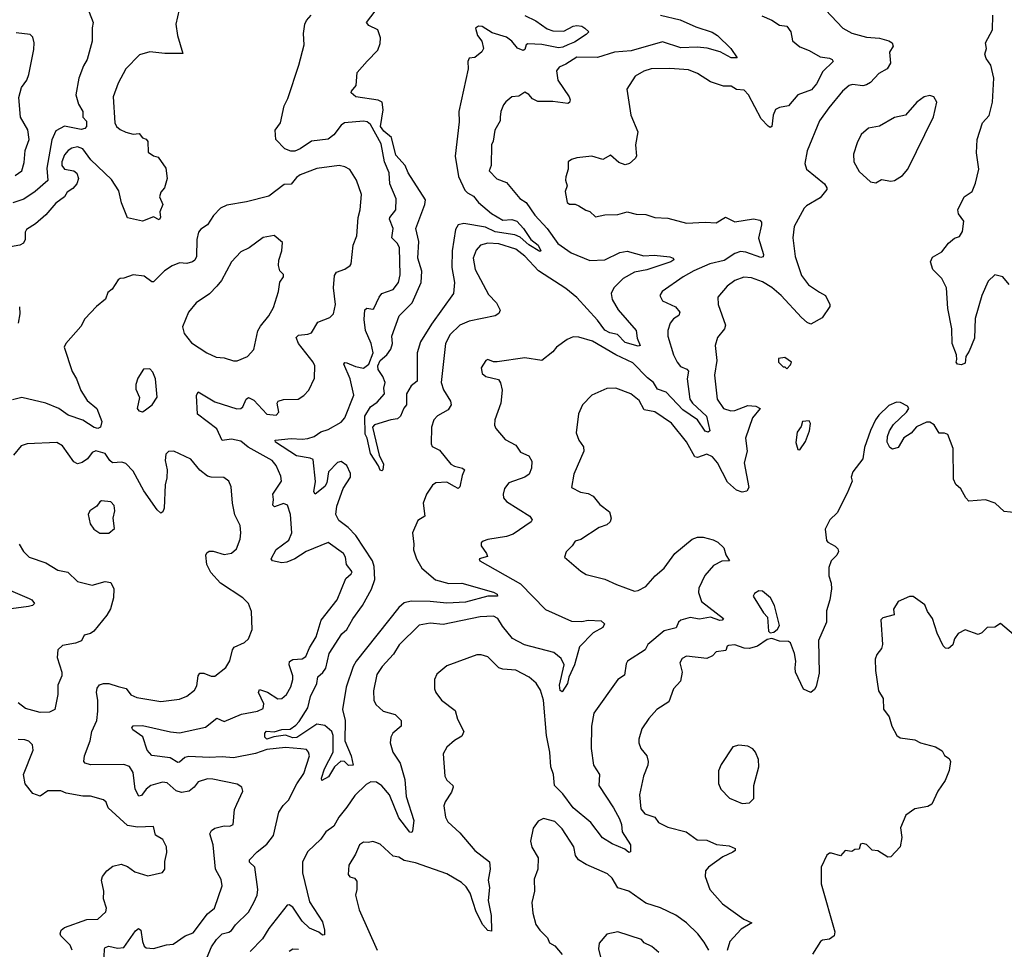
# Model space of a CAD drawing. Extents: x 1690054 to 1842981, y 782881 to 914114.
# Tile 523 of 656: x 1816994 to 1822296, y 817812 to 822820. Entities that reach past the tile are written whole.
import ezdxf

# ---------------------------------------------------------------- set-up
doc = ezdxf.new("R2010")
doc.units = 0

msp = doc.modelspace()

# ---------------------------------------------------------------- linework, layer by layer
at = {"layer": '0CON10XD'}
for points in [[(1821302, 822905), (1821426, 822775), (1821475, 822746.9), (1821555, 822725.5), (1821625, 822719.6), (1821675, 822706.2), (1821692.5, 822695), (1821697.5, 822677.5), (1821678.1, 822645), (1821682.9, 822585), (1821664.6, 822555.4), (1821620.7, 822529.3), (1821575, 822480.8), (1821555, 822468.6), (1821535, 822464.5), (1821478.9, 822471.1), (1821460, 822465), (1821425, 822434.3), (1821350.5, 822345), (1821301.1, 822275), (1821234.1, 822114.1), (1821222, 822045), (1821231.2, 822015), (1821327.5, 821935), (1821340.8, 821915), (1821340.8, 821905), (1821305, 821860), (1821231.9, 821818.1), (1821219.4, 821805), (1821165, 821706.2), (1821156.7, 821645), (1821170.9, 821545), (1821205, 821442.5), (1821241.5, 821391.5), (1821301.5, 821351.5), (1821333.6, 821333.6), (1821356.6, 821286.6), (1821356.9, 821275), (1821315, 821214.5), (1821255, 821180), (1821235, 821188.9), (1821205, 821215.4), (1821094.8, 821334.8), (1821045, 821376.9), (1820995, 821407.9), (1820935, 821430), (1820893.2, 821433.2), (1820846, 821415), (1820804.3, 821385), (1820753.8, 821325), (1820756.2, 821285), (1820795.6, 821175), (1820789.4, 821155), (1820752.6, 821107.4), (1820739.4, 821065), (1820747.8, 820985), (1820736.5, 820905), (1820750.5, 820775), (1820783.3, 820725), (1820823, 820713), (1820845, 820714.1), (1820915, 820742.4), (1820958.6, 820738.6), (1820980.8, 820725), (1820940.4, 820675), (1820902.9, 820565), (1820911.1, 820495), (1820896.3, 820433.7), (1820920.7, 820299.3), (1820909.2, 820280.8), (1820885, 820275.4), (1820855, 820285.4), (1820805, 820329.6), (1820752.3, 820432.3), (1820725, 820464.5), (1820695, 820480), (1820645, 820460.8), (1820630, 820465), (1820585, 820545.6), (1820505, 820646.4), (1820415, 820707.8), (1820357.6, 820717.6), (1820329.5, 820769.5), (1820284.6, 820804.6), (1820205, 820834.3), (1820155, 820832.9), (1820075, 820797.5), (1820024.6, 820745.4), (1820003.6, 820696.4), (1819990.6, 820595), (1820004.3, 820555), (1820029.8, 820519.8), (1820031.8, 820495), (1819977.9, 820372.1), (1819965, 820300), (1820014.5, 820274.5), (1820055, 820267.1), (1820083, 820253), (1820117.8, 820207.8), (1820169.4, 820169.4), (1820179.2, 820135), (1820174, 820115), (1820155, 820099.2), (1820115, 820084.3), (1820015, 820020.8), (1819985, 820011.2), (1819968.8, 819985), (1819936, 819954), (1819927.5, 819925), (1820015, 819850), (1820045, 819831.9), (1820145, 819807.1), (1820207.2, 819777.2), (1820305, 819742.2), (1820325, 819745.6), (1820365, 819766.9), (1820415.3, 819824.7), (1820465, 819865.4), (1820521.2, 819945), (1820615, 820021.1), (1820645, 820031.9), (1820675, 820031.9), (1820728.3, 820018.3), (1820753.8, 820005), (1820785.5, 819975.5), (1820796.7, 819936.7), (1820816.7, 819905), (1820775, 819903.1), (1820730.3, 819879.7), (1820683.6, 819826.4), (1820651.9, 819758.1), (1820649.2, 819735), (1820665.9, 819685.9), (1820784, 819595), (1820776.7, 819585), (1820765, 819583.3), (1820715, 819601.4), (1820655, 819590.6), (1820605, 819599.1), (1820554.3, 819585), (1820542.5, 819575), (1820530, 819545), (1820465, 819527.5), (1820376.9, 819455), (1820362.9, 819425), (1820267.1, 819365), (1820259.8, 819350.2), (1820251.3, 819288.7), (1820215, 819266), (1820085.6, 819085), (1820073.1, 819015), (1820071.8, 818895), (1820083.6, 818803.6), (1820115.7, 818755), (1820112.2, 818695), (1820192.5, 818575), (1820224.6, 818515), (1820234.6, 818485), (1820237.8, 818445), (1820282.9, 818375), (1820282.5, 818337.5), (1820275, 818333.3), (1820252.4, 818352.4), (1820185, 818381.2), (1820132.4, 818412.4), (1820069.2, 818495), (1819975.3, 818575), (1819919.5, 818649.5), (1819874.1, 818694.1), (1819869.4, 818755), (1819854.7, 818795), (1819848.6, 818875), (1819831.5, 818965), (1819815.3, 819155), (1819797.9, 819207.9), (1819776, 819246), (1819738.1, 819278.1), (1819666.2, 819316.2), (1819595, 819321.1), (1819575, 819328.5), (1819515, 819388.6), (1819479.1, 819399.1), (1819455, 819398.2), (1819295, 819339.2), (1819241.2, 819295), (1819228, 819265), (1819227.5, 819215), (1819235, 819196.7), (1819266, 819155), (1819338.4, 819098.4), (1819351.3, 819051.3), (1819385.8, 818985), (1819375, 818960), (1819335, 818938), (1819295, 818901.2), (1819274.5, 818865.5), (1819283.1, 818745), (1819294.4, 818724.4), (1819326, 818695), (1819329.2, 818685), (1819320.3, 818659.7), (1819285, 818606.2), (1819278.9, 818585), (1819287.1, 818525), (1819298.9, 818498.9), (1819365, 818439.4), (1819444.4, 818345), (1819523.5, 818283.5), (1819527.9, 818245), (1819516.4, 818185), (1819524.6, 818145), (1819517.1, 818075), (1819533.6, 817995), (1819535, 817910), (1819515, 817914.4), (1819487.5, 817945), (1819452.9, 818015), (1819419.3, 818115), (1819398.3, 818148.3), (1819373.2, 818173.2), (1819295, 818219.6), (1819125, 818277.5), (1819065, 818291.1), (1819035, 818309.4), (1819004.6, 818314.6), (1818935, 818378), (1818911.7, 818388.3)], [(1817852.9, 822875), (1817834.4, 822795), (1817843.9, 822733.9), (1817873, 822637), (1817775, 822637.5), (1817695, 822646.8), (1817639.1, 822630.9), (1817565.4, 822554.6), (1817525, 822478.8), (1817498.2, 822405), (1817506.9, 822265), (1817515.7, 822245), (1817535, 822227.8), (1817565, 822213.8), (1817605, 822203.8), (1817636.9, 822206.9), (1817655, 822184), (1817675.8, 822175.8), (1817683.6, 822163.6), (1817686, 822106), (1817715, 822086.7), (1817739.2, 822079.2), (1817780.7, 822020.7), (1817787.5, 821965), (1817774, 821915), (1817755, 821890), (1817747.1, 821865), (1817764.6, 821824.6), (1817748.5, 821785), (1817752.5, 821755), (1817745, 821742.5), (1817715, 821758.5), (1817655, 821734), (1817575, 821752.5), (1817542.8, 821832.8), (1817527.5, 821897.5), (1817488.6, 821958.6), (1817376.7, 822065), (1817335, 822124.4), (1817305, 822135.4), (1817275, 822127.5), (1817255, 822115.4), (1817235, 822092.5), (1817220.3, 822055), (1817220.4, 822035), (1817235, 822015.5), (1817285, 822005.4), (1817302.5, 821992.5), (1817310, 821965), (1817301.8, 821935), (1817279.8, 821910.2), (1817249.4, 821890.6), (1817234.5, 821865), (1817188.6, 821831.4), (1817135, 821769.6), (1817079.2, 821720.8), (1817030, 821690), (1817022.9, 821675), (1817024, 821635), (1817014.2, 821615.8), (1816994.4, 821605.6), (1816945, 821595.6)], [(1817356.4, 822893.6), (1817390, 822805), (1817383.5, 822776.5), (1817384.3, 822705), (1817356.7, 822605), (1817337.8, 822572.2), (1817312.5, 822505), (1817296.2, 822415), (1817310.9, 822365), (1817334.6, 822325), (1817334.2, 822295), (1817353.2, 822273.2), (1817353.6, 822245), (1817345, 822232.9), (1817325, 822228.8), (1817235, 822246.5), (1817188.8, 822221.2), (1817167.4, 822172.6), (1817139.6, 822020.4), (1817145.9, 821954.1), (1817078.2, 821895), (1817016.1, 821853.9), (1816956.9, 821833.1)], [(1819715, 822842.4), (1819774, 822814), (1819835, 822769.8), (1819865, 822760.3), (1819925, 822758.6), (1819974.5, 822785), (1819995, 822788.4), (1820021.9, 822785), (1820037.5, 822775), (1820058.6, 822755), (1820045, 822739.4), (1819981, 822699), (1819945, 822684.7), (1819918.3, 822671.7), (1819895, 822668.4), (1819805, 822685.5), (1819730.7, 822689.3), (1819721.1, 822685), (1819715, 822658.8), (1819705, 822653.8), (1819675, 822667.1), (1819645, 822703.9), (1819616.1, 822726.1), (1819538.8, 822748.8), (1819485, 822783.1), (1819465, 822784.3), (1819448, 822775), (1819460, 822735), (1819483.6, 822703.6), (1819492, 822665), (1819482.7, 822647.3), (1819445, 822616), (1819415, 822613.3), (1819407.5, 822595), (1819410, 822555), (1819359.2, 822325), (1819361.1, 822268.9), (1819339.3, 822085), (1819356.6, 821975), (1819391.2, 821901.2), (1819405, 821886.6), (1819438.5, 821868.5), (1819465.3, 821835), (1819535, 821775.3), (1819595, 821740.4), (1819645, 821743.3), (1819671.1, 821735), (1819707.1, 821695), (1819746.8, 821635), (1819786.8, 821605), (1819800, 821575), (1819795, 821571.2), (1819735, 821606.9), (1819688.9, 821648.9), (1819660.7, 821660.7), (1819555, 821677.2), (1819501.8, 821701.8), (1819385, 821721.7), (1819355, 821714.6), (1819340.9, 821689.1), (1819322.9, 821575), (1819320.6, 821485), (1819334.7, 821405), (1819329.5, 821345), (1819211, 821179), (1819152.5, 821085), (1819135.4, 821025), (1819134.5, 820945.5), (1819135, 820872.5), (1819102.3, 820847.7), (1819076.7, 820805), (1819076.7, 820745), (1819062.3, 820727.7), (1819045.5, 820684.5), (1819029.4, 820670.6), (1818992.5, 820665), (1818905, 820636.7), (1818893.8, 820625), (1818930, 820475), (1818952.5, 820425), (1818949.2, 820395), (1818945, 820390), (1818935, 820393.8), (1818926.8, 820416.8), (1818882.6, 820482.6), (1818865.7, 820565), (1818855, 820587.5), (1818852.9, 820685), (1818882.7, 820735), (1818920, 820760), (1818958.6, 820805), (1818955.9, 820835), (1818962.1, 820865), (1818948.8, 820898.8), (1818924.5, 820935), (1818923, 820955), (1818936, 820985), (1818971.7, 821015), (1818992, 821045), (1819000.8, 821075), (1818998.8, 821115), (1819036.9, 821225), (1819107, 821295), (1819155.8, 821405), (1819159, 821465), (1819137.5, 821535), (1819142.9, 821625), (1819127.7, 821695), (1819176.5, 821825), (1819179.5, 821849.5), (1819085.5, 821995.5), (1819069.7, 822035), (1819020.2, 822090.2), (1818995.7, 822185), (1818955, 822219), (1818936.9, 822245), (1818951.8, 822335), (1818945.2, 822375.2), (1818925, 822386.2), (1818805, 822404.1), (1818779.4, 822425), (1818780.8, 822435), (1818805.6, 822465), (1818812.2, 822535), (1818865, 822595.7), (1818923.1, 822655), (1818935, 822692.5), (1818937.2, 822722.8), (1818922.2, 822765), (1818875, 822788.5), (1818860.8, 822805), (1818908.8, 822865)], [(1820371.6, 821471.6), (1820305, 821460.6), (1820244.6, 821425), (1820193.8, 821375), (1820179.6, 821345), (1820185, 821312), (1820216.9, 821256.9), (1820314.4, 821145), (1820319.5, 821105), (1820335.8, 821064.2), (1820325, 821060.6), (1820255, 821081.5), (1820213.8, 821123.8), (1820172.7, 821132.7), (1820145, 821148), (1820105, 821202), (1819995, 821322.7), (1819935, 821371.9), (1819787.2, 821467.2), (1819715, 821546.3), (1819665, 821583.5), (1819575, 821611.8), (1819515, 821615.4), (1819475, 821605.5), (1819451.5, 821578.5), (1819436.4, 821535), (1819446.5, 821475), (1819519.5, 821339.5), (1819562.5, 821295), (1819580.6, 821255), (1819573.5, 821236.5), (1819555, 821225.6), (1819415, 821196.2), (1819365, 821174.5), (1819312.5, 821125), (1819286.4, 821075), (1819264.6, 820865), (1819276.2, 820826.2), (1819314.5, 820765), (1819317.1, 820745), (1819301.1, 820718.9), (1819244.2, 820685.8), (1819224.5, 820665), (1819211.4, 820625), (1819210, 820535), (1819215, 820520.8), (1819255, 820501.9), (1819316.3, 820426.3), (1819335, 820415.4), (1819378, 820405), (1819390, 820395), (1819376.4, 820365), (1819365, 820303.3), (1819355, 820293.8), (1819336.2, 820306.2), (1819295, 820328.2), (1819235, 820325.8), (1819217.5, 820312.5), (1819184.4, 820265), (1819166.5, 820215), (1819175.6, 820145), (1819138.3, 820121.7), (1819109.2, 820055), (1819117.1, 819995), (1819114.4, 819965), (1819130.8, 819915), (1819160, 819865), (1819233.4, 819803.4), (1819305, 819783.4), (1819375.1, 819785.1), (1819545, 819736.9), (1819565.8, 819725), (1819566.7, 819715), (1819515, 819715.6), (1819395, 819681.9), (1819295, 819677.5), (1819205, 819686.8), (1819102.3, 819687.7), (1819065, 819678.1), (1819035, 819652.9), (1818805.8, 819364.2), (1818790.2, 819335), (1818752.8, 819225), (1818732.1, 819105), (1818746.9, 819045), (1818745.7, 818935.7), (1818778.6, 818855), (1818790, 818805), (1818765, 818802.5), (1818743.6, 818823.6), (1818724.1, 818825.9), (1818690, 818795), (1818657.9, 818742.1), (1818621.4, 818721.4), (1818620, 818735), (1818634.8, 818785), (1818682.1, 818875), (1818681.6, 818965), (1818675.7, 818985.7), (1818637.9, 819017.9), (1818595, 819026), (1818485.7, 818954.3), (1818465, 818951.6), (1818424.6, 818965.4), (1818362.8, 818957.2), (1818325, 818944.7), (1818314.4, 818955), (1818314.1, 818975.9), (1818323.3, 818986.7), (1818365, 818983.3), (1818405, 818997.3), (1818450.9, 818999.1), (1818480.8, 819019.2), (1818499.6, 819040.4), (1818546, 819114), (1818559.4, 819175), (1818594.8, 819245), (1818599.3, 819280.7), (1818627.3, 819302.7), (1818642.9, 819327.1), (1818661.4, 819405), (1818728, 819512), (1818755, 819535.3), (1818787.6, 819592.4), (1818840, 819665), (1818888, 819752), (1818905.8, 819805), (1818902.8, 819875), (1818893.3, 819905), (1818805, 820041.1), (1818763.5, 820085), (1818713.1, 820123.1), (1818696.3, 820155), (1818701.3, 820198.7), (1818735.2, 820295), (1818775.3, 820355.3), (1818776.1, 820375), (1818755, 820418.8), (1818725, 820439.2), (1818705, 820434.6), (1818656.7, 820385), (1818647.2, 820325), (1818637.5, 820305), (1818585, 820264), (1818577.3, 820277.3), (1818587.8, 820332.2), (1818575, 820450.8), (1818558.8, 820458.8), (1818485, 820471), (1818371.2, 820545), (1818370, 820555), (1818456, 820564), (1818515, 820560), (1818545.8, 820564.2), (1818580, 820575), (1818615, 820599.5), (1818655, 820613.3), (1818725, 820651.2), (1818745.2, 820674.8), (1818792.6, 820797.4), (1818774.5, 820885), (1818738.9, 820965), (1818745, 820974.2), (1818755, 820972.3), (1818801.9, 820951.9), (1818845, 820942), (1818875, 820964.6), (1818897.5, 821025), (1818887.7, 821075), (1818856.5, 821145), (1818849.8, 821205), (1818853.1, 821256.9), (1818863.9, 821266.1), (1818895, 821260.6), (1818902, 821265), (1818929.6, 821325), (1818945, 821344.5), (1819005, 821365.8), (1819034.5, 821405), (1819042.1, 821445), (1819040.2, 821590.2), (1819029.5, 821615), (1818997.3, 821645), (1819004.7, 821695), (1818985.3, 821745), (1818987.1, 821755), (1819020, 821795), (1819021.2, 821855), (1818986.9, 821935), (1818984.6, 821995), (1818958.6, 822055), (1818940.3, 822150.3), (1818883.5, 822255), (1818865, 822270.5), (1818845, 822273.6), (1818743.8, 822265), (1818725, 822251.4), (1818685, 822199.4), (1818655, 822175.5), (1818565, 822166.4), (1818505, 822124.4), (1818475, 822112), (1818455, 822112), (1818422.5, 822125), (1818374, 822175), (1818369.2, 822225), (1818398, 822265), (1818418.9, 822355), (1818437.9, 822395), (1818498.1, 822575), (1818526.7, 822685), (1818521.8, 822745), (1818530, 822795), (1818538.2, 822815), (1818563.5, 822845)], [(1820990, 822840), (1821045, 822818), (1821085, 822790), (1821125, 822784.2), (1821146.9, 822755), (1821155, 822706.7), (1821195, 822672.9), (1821245, 822653.1), (1821305, 822619.2), (1821355, 822613.3), (1821370, 822605), (1821374.2, 822595), (1821319.4, 822540.6), (1821285.3, 822475), (1821258.6, 822441.4), (1821185, 822414.3), (1821134.5, 822355.5), (1821085, 822347.3), (1821065, 822335.6), (1821050.7, 822305), (1821045, 822243.8), (1821035, 822240), (1821025, 822245.6), (1820987.7, 822285), (1820918.5, 822415), (1820895, 822440.8), (1820855, 822444.4), (1820825, 822461.5), (1820785, 822462.7), (1820714.6, 822484.6), (1820645, 822530), (1820595, 822549.4), (1820495, 822556.5), (1820395, 822554.5), (1820355, 822541.9), (1820308.8, 822515), (1820263.6, 822446.4), (1820285.8, 822305), (1820323.3, 822215), (1820310.6, 822145), (1820315.8, 822085), (1820308.3, 822071.7), (1820278.8, 822045), (1820255, 822038.6), (1820220.4, 822050.4), (1820175, 822090), (1820135, 822067.5), (1820075, 822084), (1819993.9, 822076.1), (1819965, 822067.5), (1819947.5, 822055), (1819948, 822015), (1819935.8, 821974.2), (1819934, 821955), (1819942, 821925), (1819930.8, 821895), (1819941.5, 821835), (1819955, 821826.5), (1819985, 821825.7), (1820005, 821818), (1820043.1, 821793.1), (1820065, 821786.2), (1820095, 821757.8), (1820145, 821768.1), (1820215, 821770), (1820265, 821784.2), (1820313, 821773), (1820365, 821770.8), (1820415, 821754.2), (1820485, 821751.4), (1820585, 821724.2), (1820685, 821729.5), (1820745, 821725.6), (1820795, 821756.5), (1820845, 821730.4), (1820945, 821747.3), (1820980.5, 821740.5), (1820988.9, 821728.9), (1820989.4, 821715), (1820972.4, 821642.4), (1821000, 821555), (1820998.3, 821541.7), (1820985, 821539.4), (1820905, 821567.7), (1820875, 821571.2), (1820845, 821560), (1820787.7, 821522.3), (1820711.2, 821505), (1820625, 821468), (1820566.9, 821435), (1820454.5, 821355.5), (1820442, 821335), (1820455.5, 821305.5), (1820525, 821272.5), (1820548.2, 821245), (1820543.9, 821226.1), (1820515, 821208.2), (1820496.5, 821185), (1820483.5, 821145), (1820484.5, 821115), (1820515.4, 821015), (1820534.5, 820975), (1820552.4, 820952.4), (1820587, 820937), (1820595.9, 820925.9), (1820588.6, 820885), (1820603.4, 820775), (1820616.8, 820755), (1820691.9, 820685), (1820710, 820605), (1820701.7, 820598.3), (1820685, 820602.9), (1820645, 820664), (1820565, 820717.7), (1820475, 820813), (1820429.2, 820829.2), (1820407.5, 820865), (1820375, 820890.2), (1820295, 820972.4), (1820205.2, 821015.2), (1820077.9, 821087.9), (1820005, 821110), (1819975, 821112), (1819942.7, 821097.3), (1819885, 821055.8), (1819865, 821030), (1819805, 820984.3), (1819715, 820999.2), (1819565, 820976.2), (1819545, 820976.7), (1819515, 820990), (1819505, 820983.3), (1819480, 820945), (1819484.3, 820914.3), (1819505, 820898.8), (1819571.7, 820881.7), (1819583, 820863), (1819592.9, 820825), (1819585.7, 820755), (1819551.9, 820665), (1819550.8, 820635), (1819557.3, 820617.3), (1819608.3, 820558.3), (1819665, 820528.8), (1819690.5, 820490.5), (1819735, 820471.4), (1819751.7, 820441.7), (1819750, 820405), (1819737.5, 820372.5), (1819713.8, 820356.2), (1819628.8, 820325), (1819605.5, 820294.5), (1819597.1, 820265), (1819600, 820245), (1819616.2, 820225), (1819742, 820145), (1819753.8, 820125), (1819748.8, 820115), (1819652.1, 820047.9), (1819615, 820035.4), (1819515, 820020.8), (1819489.5, 820010.5), (1819478.8, 820001.2), (1819478.8, 819985), (1819508, 819945), (1819512.5, 819927.5), (1819467.5, 819915), (1819471.2, 819905), (1819690.8, 819780.8), (1819825, 819643.1), (1819965, 819580.6), (1820021.7, 819578.3), (1820055, 819585.6), (1820125, 819581.4), (1820143.8, 819565), (1820134.6, 819545.4), (1820082.5, 819517.5), (1820008.9, 819441.1), (1819982.2, 819345), (1819951.5, 819278.5), (1819943.5, 819245), (1819915, 819200), (1819905, 819206.2), (1819900.4, 819235), (1819925.9, 819345), (1819909.4, 819379.4), (1819870.6, 819410.6), (1819711.8, 819451.8), (1819647.2, 819487.2), (1819594, 819554), (1819569.6, 819595), (1819545, 819607.5), (1819473, 819603), (1819275, 819562.7), (1819205, 819569.5), (1819145, 819558.5), (1819037.3, 819452.7), (1819007.3, 819402.7)], [(1820445, 822844.7), (1820549.9, 822819.9), (1820635, 822781.8), (1820722.9, 822752.9), (1820752.2, 822735), (1820822.9, 822665), (1820857.5, 822615), (1820825, 822614.7), (1820766.7, 822646.7), (1820695.7, 822665.7), (1820641.7, 822671.7), (1820555, 822669), (1820455, 822701.1), (1820287.7, 822652.3), (1820198, 822645), (1820105, 822616.8), (1819995, 822617.2), (1819935, 822580), (1819898.8, 822565), (1819884.3, 822545), (1819891.9, 822495), (1819952.5, 822405), (1819957.9, 822387.9), (1819955, 822373.8), (1819945, 822369.2), (1819865, 822378.7), (1819785, 822378.8), (1819755, 822392.9), (1819735, 822417.5), (1819715, 822429.2), (1819682, 822408), (1819645, 822404.3), (1819612, 822378), (1819598.7, 822361.3), (1819584.5, 822325.5), (1819581.9, 822295), (1819582.2, 822275), (1819552.9, 822225), (1819543.6, 822166.4), (1819534.3, 822145), (1819532.5, 822035), (1819522.9, 822005), (1819562.8, 821962.8), (1819615, 821942.9), (1819687.5, 821857.5), (1819721.9, 821835), (1819767.4, 821767.4), (1819835.2, 821695.2), (1819892.5, 821615), (1819963.4, 821563.4), (1820065, 821522.5), (1820145, 821526.9), (1820225, 821565.4), (1820265, 821573.8), (1820355, 821547.1), (1820411.4, 821551.4), (1820495, 821542.5), (1820513.3, 821535), (1820516.4, 821526.4), (1820500, 821515), (1820371.6, 821471.6)], [(1822323.3, 821393.3), (1822287.5, 821435), (1822245, 821445.5), (1822209.1, 821410.9), (1822175.3, 821334.7), (1822140.1, 821209.9), (1822135.5, 821105), (1822107.5, 821035), (1822088.8, 821005), (1822085, 820970), (1822065, 820960), (1822045, 820963.8), (1822037.5, 820975), (1822040.7, 820989.3), (1822038.8, 821015), (1822016.2, 821076.2), (1822014.4, 821155), (1821991.5, 821265), (1821985.5, 821375), (1821960, 821425), (1821911.2, 821475), (1821898.8, 821515), (1821908.8, 821541.2), (1821960.3, 821569.7), (1821995, 821616.2), (1822027.7, 821642.3), (1822055, 821652.5), (1822071.7, 821678.3), (1822078.2, 821735), (1822049.4, 821775), (1822046.7, 821795), (1822080.8, 821865), (1822122.5, 821895), (1822141.3, 821938.7), (1822159.3, 822015), (1822147.2, 822102.8), (1822150, 822175), (1822178.4, 822265), (1822215.5, 822304.5), (1822233.3, 822375), (1822239.1, 822505), (1822223.6, 822575), (1822198.3, 822611.7), (1822191.5, 822635), (1822200.4, 822665), (1822194.6, 822695), (1822232.9, 822765), (1822233.8, 822845)], [(1816969.6, 821980.4), (1817005.5, 822005), (1817018.5, 822051.5), (1817023.3, 822115), (1817044.8, 822175.2), (1817037.3, 822227.3), (1816999.3, 822295), (1816989.2, 822400.8), (1817003.4, 822455), (1817032, 822495), (1817044, 822525), (1817070.3, 822659.7), (1817071.9, 822695), (1817064.3, 822725), (1817049.8, 822739.8), (1816975, 822748.9)], [(1821605, 821940.8), (1821635, 821958.8), (1821685, 821950), (1821705, 821953.3), (1821748.8, 821981.2), (1821777.1, 822015), (1821915, 822297.5), (1821933.3, 822375), (1821917.5, 822405), (1821895, 822411.2), (1821865, 822403.8), (1821824.6, 822375.4), (1821765, 822306.2), (1821705, 822293.8), (1821625, 822247.1), (1821564.6, 822235.4), (1821525, 822201.2), (1821503.4, 822156.6), (1821484.3, 822095.7), (1821486, 822055), (1821515, 822002), (1821575, 821946), (1821605, 821940.8)], [(1817985, 817728), (1818026.3, 817825), (1818053.8, 817865), (1818084.1, 817895.9), (1818120.8, 817905), (1818135.3, 817914.7), (1818155.7, 817945), (1818226.7, 818013.3), (1818255.7, 818064.3), (1818272.4, 818105), (1818277.2, 818135), (1818260.8, 818255), (1818231.5, 818281.5), (1818231.9, 818295), (1818272.2, 818337.8), (1818325, 818379.6), (1818360, 818425), (1818389.5, 818550.5), (1818412.2, 818587.8), (1818442.5, 818615), (1818486.2, 818703.8), (1818525, 818760), (1818555.5, 818855), (1818550, 818875), (1818538.3, 818888.3), (1818507.5, 818892.5), (1818425, 818900.4), (1818325, 818888.7), (1818263.2, 818866.8), (1818145, 818843.7), (1818085, 818849.5), (1818015, 818845.2), (1817905, 818850.5), (1817884.1, 818845.9), (1817855, 818820.4), (1817845, 818819.1), (1817805, 818844.2), (1817705, 818856.7), (1817681.2, 818885), (1817656.9, 818956.9), (1817602.5, 818995), (1817598.6, 819005), (1817605, 819016.9), (1817655, 819017.3), (1817806.7, 818983.3), (1817855, 818979.1), (1817995, 819009.2), (1818055, 819058.1), (1818095, 819039.5), (1818188.3, 819078.3), (1818275, 819094.5), (1818305, 819109.2), (1818308.4, 819135), (1818280.4, 819195), (1818285, 819212.5), (1818328.1, 819198.1), (1818385, 819162.5), (1818406.3, 819163.7), (1818430.8, 819185), (1818455, 819226.7), (1818464.5, 819265), (1818464.4, 819285.6), (1818444.7, 819344.7), (1818447.9, 819362.1), (1818465, 819374), (1818515, 819376.4), (1818535, 819389.2), (1818554.2, 819435.8), (1818590, 819495), (1818617.9, 819585), (1818704.3, 819695), (1818750.2, 819809.8), (1818780, 819835), (1818783.8, 819845), (1818754.4, 819884.4), (1818748.5, 819925), (1818738.6, 819945), (1818655, 820002.9), (1818536, 819955), (1818475, 819916.7), (1818431.9, 819898.1), (1818405, 819894.5), (1818355.8, 819905.8), (1818348, 819915), (1818375, 819965.6), (1818442.8, 820017.2), (1818459.4, 820055), (1818452.2, 820155), (1818436.9, 820205), (1818415, 820213.6), (1818365.6, 820195.6), (1818356.9, 820205), (1818361.3, 820235), (1818357.1, 820265), (1818404.4, 820335), (1818400.6, 820360.6), (1818375, 820419.2), (1818352.9, 820445), (1818225, 820517.3), (1818185, 820549.7), (1818135, 820560.4), (1818085, 820553.1), (1818055, 820615.5), (1817952.5, 820695), (1817947.1, 820795), (1817955, 820815.8), (1818045, 820762.3), (1818164.2, 820724.2), (1818185.6, 820725), (1818196.2, 820735), (1818213.3, 820776.7), (1818225.8, 820784.2), (1818255, 820770.5), (1818325, 820695.8), (1818375, 820690), (1818389.2, 820705), (1818380.8, 820755), (1818386.2, 820765), (1818415, 820774.4), (1818494.3, 820775.7), (1818525, 820796), (1818552, 820825), (1818581.7, 820888.3), (1818584.3, 820955), (1818574.4, 820975), (1818494.8, 821074.8), (1818482.5, 821107.5), (1818495, 821121.2), (1818545, 821125.6), (1818566.3, 821133.7), (1818599.7, 821190.3), (1818665, 821216.2), (1818684.2, 821235.8), (1818695.6, 821285), (1818684.4, 821375), (1818688.8, 821441.2), (1818700.9, 821459.1), (1818745, 821476), (1818773.3, 821495), (1818778.8, 821505), (1818789.4, 821605), (1818809.5, 821655), (1818817.3, 821755), (1818827.8, 821795), (1818835, 821877.5), (1818808.6, 821955), (1818772.7, 822012.7), (1818745, 822028), (1818715, 822034.3), (1818595, 822017.5), (1818505, 821983.5), (1818485, 821969.4), (1818455.9, 821934.1), (1818418.1, 821931.9), (1818335, 821868.8), (1818215, 821838.1), (1818108.8, 821821.2), (1818075.7, 821804.3), (1818038, 821765), (1818005.4, 821714.6), (1817968.7, 821691.3), (1817956.9, 821675), (1817948.2, 821635), (1817946.4, 821543.6), (1817937.1, 821525), (1817924.3, 821515), (1817895, 821506.2), (1817855, 821510.5), (1817815, 821494.4), (1817773.6, 821466.4), (1817715, 821407.5), (1817705, 821407.5), (1817665, 821438.9), (1817605.8, 821445.8), (1817555, 821427.1), (1817535, 821425.7), (1817525, 821418), (1817492.2, 821367.8), (1817469.2, 821350.8), (1817455.6, 821315), (1817407.5, 821275), (1817345, 821208.8), (1817323.6, 821166.4), (1817242.5, 821075), (1817233.6, 821056.4), (1817276.7, 820925), (1817299.6, 820885), (1817322.7, 820822.7), (1817358, 820768), (1817409.6, 820725), (1817436.8, 820655), (1817429.6, 820625), (1817415, 820617.7), (1817395, 820623.2), (1817333.3, 820663.3), (1817255, 820689), (1817205, 820725.9), (1817135, 820753.9), (1817005, 820784.4), (1816955, 820772.5)], [(1818145, 820982.2), (1818165, 820983.1), (1818220, 821005), (1818255, 821043.3), (1818276.7, 821143.3), (1818290.5, 821169.5), (1818336.2, 821225), (1818360.8, 821269.2), (1818388.6, 821355), (1818394.2, 821405.8), (1818415.6, 821435), (1818415, 821447.5), (1818395, 821467.5), (1818387.5, 821495), (1818389.2, 821525), (1818405.8, 821574.2), (1818409.3, 821619.3), (1818365, 821656.7), (1818305, 821645.8), (1818229.7, 821590.3), (1818185, 821568.6), (1818134.3, 821515), (1818080, 821415), (1818055.4, 821384.6), (1818016.2, 821343.8), (1817944, 821295), (1817902.9, 821245), (1817870.8, 821165), (1817879.5, 821129.5), (1817919.6, 821079.6), (1818001.2, 821025), (1818052.3, 821002.3), (1818095, 820997.8), (1818145, 820982.2)], [(1816993, 821273), (1816995.7, 821235), (1816985.7, 821185)], [(1821125, 820940), (1821145, 820960), (1821150, 820975), (1821115, 821000), (1821080, 820995), (1821080, 820975), (1821105, 820950), (1821115, 820950), (1821125, 820940)], [(1817655, 820707.5), (1817665, 820712.5), (1817706.7, 820745), (1817733.6, 820786.4), (1817725.7, 820885.7), (1817710.7, 820920.7), (1817695, 820940), (1817661.7, 820938.3), (1817630.5, 820889.5), (1817618.8, 820855), (1817620, 820830), (1817640, 820785), (1817627.5, 820725), (1817635, 820713.3), (1817655, 820707.5)], [(1822364.4, 820164.4), (1822295, 820170.8), (1822246.7, 820215), (1822195, 820233.3), (1822106.1, 820226.1), (1822088.8, 820245), (1822063, 820293), (1822035, 820316.7), (1822022, 820345), (1822020.7, 820510.7), (1821992.5, 820585), (1821975, 820593.3), (1821945, 820592.5), (1821918.2, 820638.2), (1821895, 820651.4), (1821877.3, 820652.7), (1821823.6, 820626.4), (1821795, 820592.5), (1821755, 820567.5), (1821723.9, 820516.1), (1821695, 820506.7), (1821680, 820515), (1821666.2, 820545), (1821667.5, 820575), (1821677.5, 820605), (1821700, 820640), (1821770, 820705), (1821782.5, 820725), (1821775, 820737.5), (1821737, 820757), (1821715, 820758.8), (1821675, 820741.2), (1821620.9, 820689.1), (1821602.5, 820665), (1821575, 820607.5), (1821544.2, 820515), (1821533.8, 820455), (1821480, 820385), (1821472.5, 820355), (1821476.4, 820333.6), (1821450.7, 820269.3), (1821395.7, 820164.3), (1821356.2, 820125), (1821332.5, 820075), (1821338.6, 820015), (1821346.2, 820005), (1821385, 819984.2), (1821399.1, 819969.1), (1821402.9, 819955), (1821394.4, 819935), (1821363.1, 819905), (1821351.4, 819868.6), (1821351.2, 819825), (1821364.4, 819785), (1821365.7, 819755), (1821356.9, 819695), (1821339.5, 819635), (1821339.5, 819575), (1821296.6, 819476.6), (1821299.7, 819300.3), (1821282.3, 819227.7), (1821275, 819212.5), (1821255, 819196.7), (1821215, 819214), (1821172.2, 819305), (1821170.7, 819329.3), (1821174.1, 819364.1), (1821167.1, 819405), (1821144.1, 819464.1), (1821135, 819470), (1821085, 819472), (1821045, 819487.5), (1821019.3, 819480.7), (1820968, 819445), (1820925, 819432.5), (1820895, 819434.1), (1820845, 819452.6), (1820811.4, 819448.6), (1820804.2, 819445), (1820797.3, 819422.7), (1820744.6, 819415.4), (1820725, 819394.2), (1820695, 819379.4), (1820585, 819391.4), (1820561.3, 819378.7), (1820549.4, 819355), (1820561.2, 819305), (1820552.4, 819257.6), (1820515.7, 819215), (1820489.4, 819145), (1820425, 819104), (1820382, 819055), (1820345, 819000), (1820327.5, 818945), (1820327.5, 818925), (1820339.1, 818895), (1820371.5, 818855), (1820378.1, 818825), (1820376.9, 818805), (1820353.1, 818745), (1820332.2, 818645), (1820339.5, 818569.5), (1820361.4, 818541.4), (1820413.8, 818525), (1820435, 818495.8), (1820485, 818470), (1820583.3, 818445), (1820642.7, 818402.7), (1820695, 818400), (1820746.8, 818376.8), (1820815, 818370.5), (1820846.7, 818355), (1820846.2, 818345), (1820835, 818336), (1820779.8, 818310.2), (1820702.5, 818255), (1820686.9, 818235), (1820685.6, 818205), (1820710.5, 818135), (1820778.1, 818058.1), (1820894, 817975), (1820937.5, 817955), (1820878.7, 817921.3), (1820818.1, 817855), (1820803.1, 817806.9)], [(1821195, 820502.5), (1821225, 820547.5), (1821247.5, 820605), (1821252.5, 820645), (1821245, 820660), (1821210, 820655), (1821201.7, 820628.3), (1821181.7, 820598.3), (1821173, 820543), (1821184, 820504), (1821195, 820502.5)], [(1817448.6, 817771.4), (1817450, 817815), (1817455, 817822.5), (1817475, 817830), (1817521.5, 817818.5), (1817555, 817822.7), (1817618.3, 817911.7), (1817633.8, 817925), (1817645.9, 817915.9), (1817656.2, 817855), (1817665, 817830), (1817675, 817820), (1817715, 817816.9), (1817785, 817836.8), (1817820.2, 817839.8), (1817885, 817884.5), (1817928.6, 817901.4), (1818006, 818004), (1818043.3, 818035), (1818084.5, 818155), (1818079.4, 818189.4), (1818047.8, 818245), (1818036.4, 818375), (1818017.8, 818435), (1818027.3, 818452.7), (1818045.4, 818464.6), (1818095, 818477.1), (1818125, 818476.2), (1818143.3, 818485), (1818150, 818565), (1818163.3, 818595), (1818195.8, 818665), (1818190, 818685), (1818165, 818702.5), (1818035, 818729.5), (1818005, 818730.5), (1817954.6, 818715.4), (1817934.5, 818685), (1817906.4, 818663.6), (1817865, 818656.5), (1817836.6, 818666.6), (1817788.4, 818708.4), (1817762.8, 818712.8), (1817700, 818695), (1817675.6, 818675), (1817649.5, 818640.5), (1817635, 818637.1), (1817615.2, 818675.2), (1817605.7, 818765.7), (1817585, 818797.5), (1817555, 818808.5), (1817375, 818806.1), (1817346.2, 818815), (1817338.8, 818825), (1817343.3, 818855), (1817373.6, 818935), (1817382.7, 818985), (1817410, 819045), (1817415.4, 819095), (1817414.7, 819155), (1817407.5, 819195), (1817410.8, 819219.2), (1817423.5, 819236.5), (1817445.7, 819244.3), (1817475, 819243.7), (1817525, 819228.4), (1817568.2, 819218.2), (1817593.3, 819183.3), (1817625, 819168.5), (1817755, 819148.1), (1817855, 819159.4), (1817895, 819175.8), (1817935, 819208.8), (1817948, 819232), (1817954.6, 819285.4), (1817965, 819300.8), (1817985, 819299.4), (1818025, 819283.1), (1818045, 819284.2), (1818105, 819331.2), (1818125, 819366.7), (1818140, 819425), (1818149.8, 819440.2), (1818204.2, 819465.8), (1818226.2, 819485), (1818246.7, 819535), (1818243, 819633), (1818226, 819675), (1818195.5, 819705.5), (1818075, 819784.2), (1818022.6, 819842.6), (1818002.5, 819885), (1817995.7, 819935), (1818001.5, 819948.5), (1818015, 819957.1), (1818036.6, 819956.6), (1818095, 819938.5), (1818135, 819946.4), (1818160.9, 819969.1), (1818182.1, 820022.1), (1818185.6, 820055), (1818180.8, 820095), (1818153.2, 820153.2), (1818139.4, 820215), (1818133, 820303), (1818120, 820335), (1818094.3, 820354.3), (1818025, 820355.4), (1818005, 820361.5), (1817963.7, 820393.7), (1817915, 820452.5), (1817825, 820496.2), (1817795, 820493.3), (1817780.8, 820479.2), (1817778, 820445), (1817787.5, 820395), (1817787, 820353), (1817778.1, 820315), (1817771.3, 820188.7), (1817765, 820168.8), (1817755, 820162), (1817735, 820180), (1817662.9, 820282.9), (1817605, 820387.5), (1817565, 820429.6), (1817545, 820436.1), (1817493.3, 820433.3), (1817478.8, 820445), (1817455, 820482.5), (1817405, 820497.3), (1817385, 820489.2), (1817359.4, 820455), (1817330.8, 820435), (1817305, 820427.3), (1817285, 820438.9), (1817225, 820524), (1817195, 820542.5), (1817034.3, 820535.7), (1817001.2, 820525), (1816961.4, 820475)], [(1817475, 820053.3), (1817505, 820080), (1817496.7, 820135), (1817506, 820175), (1817503, 820203), (1817485, 820222.5), (1817435, 820228), (1817425, 820223.3), (1817410, 820200), (1817372.5, 820175), (1817362.5, 820155), (1817373.6, 820103.6), (1817392.5, 820075), (1817425, 820053.3), (1817475, 820053.3)], [(1816992, 819995), (1817015.5, 819955.5), (1817045.6, 819925.6), (1817135, 819894.4), (1817198.8, 819855), (1817253.8, 819843.8), (1817305, 819793.5), (1817385, 819773.8), (1817455, 819793.9), (1817485, 819788.1), (1817500.5, 819755), (1817499.6, 819705), (1817484, 819646), (1817462.5, 819612.5), (1817393.5, 819526.5), (1817376.3, 819513.7), (1817342, 819505), (1817326.3, 819473.7), (1817295, 819461.4), (1817225, 819448.8), (1817200, 819425), (1817196.2, 819385), (1817220.8, 819305), (1817221.4, 819285), (1817200, 819235), (1817200, 819185), (1817183.5, 819105), (1817155, 819090), (1817105, 819088.4), (1817025, 819110), (1816985, 819139.5)], [(1816945, 819745.5), (1817045, 819702), (1817058.8, 819695), (1817073.3, 819675), (1817062.5, 819665), (1817040.9, 819659.1), (1816865, 819635.5)], [(1821035, 819517.5), (1821055, 819520), (1821075, 819536.7), (1821085.9, 819555.9), (1821058.8, 819665), (1821036.7, 819705), (1820995, 819741.2), (1820975, 819743.3), (1820950.5, 819729.5), (1820943.8, 819715), (1820998.8, 819625), (1821021.7, 819601.7), (1821026.4, 819526.4), (1821035, 819517.5)], [(1822345, 819507.5), (1822275, 819566.7), (1822245, 819548), (1822204.1, 819545.9), (1822175, 819517.5), (1822155, 819507.5), (1822085, 819532.5), (1822047, 819513), (1822027.5, 819485), (1822018.3, 819451.7), (1821995, 819433.3), (1821980, 819435), (1821966.4, 819446.4), (1821934, 819515), (1821910, 819595), (1821883, 819633), (1821868.3, 819668.3), (1821805, 819713.8), (1821785, 819713.8), (1821725, 819686.7), (1821700, 819645), (1821703.3, 819615), (1821642.6, 819597.4), (1821632.2, 819587.8), (1821640.8, 819455), (1821635, 819433.3), (1821609.1, 819400.9), (1821601.5, 819375), (1821603.1, 819315), (1821619.2, 819205), (1821643.4, 819163.4), (1821645.7, 819105.7), (1821676.2, 819065), (1821691.2, 819015), (1821718, 818965), (1821735, 818951.4), (1821815, 818941.4), (1821845, 818924.2), (1821925, 818902.5), (1821960.9, 818880.9), (1821975, 818856.7), (1821999.5, 818839.5), (1822006.2, 818825), (1822000, 818775), (1821977.9, 818722.1), (1821938.8, 818665), (1821905.8, 818594.2), (1821885, 818582), (1821815, 818568.8), (1821765.8, 818534.2), (1821737, 818467), (1821743.8, 818415), (1821736.2, 818365), (1821685, 818310), (1821668.3, 818308.3), (1821615, 818342.5), (1821585, 818346.2), (1821555, 818376.2), (1821535, 818383.3), (1821521.2, 818378.8), (1821515, 818352.5), (1821490.7, 818349.3), (1821475, 818340), (1821440, 818345), (1821415, 818316.7), (1821365, 818330), (1821355, 818330), (1821341.2, 818318.8), (1821310, 818255), (1821310, 818165), (1821384.2, 817905.8), (1821380, 817885), (1821355, 817867.1), (1821317.5, 817862.5), (1821305.8, 817854.2), (1821263.9, 817786.1)], [(1819007.3, 819402.7), (1818945.6, 819335), (1818916.9, 819293.1), (1818898.5, 819205), (1818900.5, 819155), (1818911.7, 819131.7), (1818952, 819095), (1819016.9, 819076.9), (1819049.2, 819045), (1819049.2, 819015), (1819002.8, 818977.2), (1818992.9, 818955), (1818990, 818925), (1819003.5, 818875), (1819043.5, 818815), (1819067.8, 818727.8), (1819075.5, 818635), (1819115.7, 818505.7), (1819109.7, 818450.3), (1819105, 818441.2), (1819095, 818444.2), (1819035, 818520), (1818985, 818643.8), (1818945, 818693.6), (1818915, 818713.6), (1818885, 818714.6), (1818859.6, 818700.4), (1818798.1, 818641.9), (1818755, 818577.5), (1818713.2, 818525), (1818685.5, 818475), (1818641.8, 818445), (1818615, 818406.6), (1818545, 818340), (1818516.2, 818283.8), (1818516.6, 818225), (1818555, 818068.8), (1818625, 817960), (1818636.2, 817916.2), (1818635, 817890), (1818625, 817889.2), (1818604.7, 817904.7), (1818555, 817926.6), (1818515.8, 817965), (1818465, 818039.5), (1818445, 818051.9), (1818435, 818050.6), (1818335, 817925.5), (1818300.8, 817869.2), (1818235, 817800)], [(1817277.4, 817807.4), (1817265.5, 817835), (1817215.6, 817885), (1817212.2, 817895), (1817218.1, 817915), (1817235, 817929.5), (1817355, 817972.3), (1817415, 817974.4), (1817458.6, 818015), (1817460.8, 818035), (1817445.8, 818085), (1817447.8, 818125), (1817434.4, 818184.4), (1817440.6, 818205), (1817462.9, 818235), (1817495, 818260.6), (1817540.8, 818270.8), (1817575, 818259.2), (1817615, 818230), (1817685, 818208.8), (1817763.3, 818226.7), (1817775.8, 818244.2), (1817776.1, 818286.1), (1817786.8, 818333.2), (1817784.3, 818365), (1817764.3, 818404.3), (1817725, 818427.5), (1817713.9, 818473.9), (1817629.1, 818470.9), (1817575, 818480), (1817471.4, 818575), (1817459.4, 818605), (1817445, 818617.5), (1817375, 818637.1), (1817335, 818638), (1817245, 818654.3), (1817215, 818666.9), (1817145, 818665.7), (1817105, 818638), (1817065, 818652), (1817023.1, 818703.1), (1817014.4, 818755), (1817066, 818885), (1817063.3, 818913.3), (1817043, 818933), (1817021.7, 818941.7), (1816985, 818942.9)], [(1820885, 818597.5), (1820925, 818601.2), (1820948, 818625), (1820947.1, 818695), (1820974.3, 818795), (1820972.9, 818835), (1820955.8, 818875), (1820941.7, 818891.7), (1820915, 818906.2), (1820867, 818913), (1820835, 818902.5), (1820771.7, 818808.3), (1820756.4, 818773.6), (1820756.7, 818705), (1820770, 818675), (1820815.9, 818625.9), (1820885, 818597.5)], [(1820705, 817807.1), (1820680.5, 817850.5), (1820646.7, 817895), (1820585, 817954.6), (1820527.1, 817997.1), (1820445, 818035.4), (1820365, 818060.5), (1820275, 818126.2), (1820215, 818144.4), (1820185.3, 818195.3), (1820159.8, 818219.8), (1820045, 818269.2), (1820003.6, 818293.6), (1819987.9, 818317.9), (1819977.5, 818365), (1819915, 818461.2), (1819875, 818501.2), (1819815, 818516.7), (1819787, 818503), (1819760, 818465), (1819744, 818395), (1819752.1, 818362.1), (1819786.9, 818305), (1819784.2, 818245), (1819765, 818190), (1819765.8, 818125), (1819752.9, 818065), (1819756.8, 818006.8), (1819774.3, 817945.7), (1819795.6, 817915), (1819836.9, 817875), (1819847.8, 817847.8), (1819875, 817831.8), (1819915, 817784.4)], [(1818911.7, 818388.3), (1818895, 818393.3), (1818873, 818387), (1818845, 818388.8), (1818823.3, 818375), (1818802.9, 818325), (1818766.2, 818265), (1818762.9, 818215), (1818772.4, 818202.4), (1818796.2, 818195), (1818808.9, 818178.9), (1818810, 818135), (1818802.5, 818105), (1818822.9, 818025), (1818918.5, 817808.5)], [(1820435.9, 817795.9), (1820398.3, 817828.3), (1820357.7, 817847.7), (1820342.5, 817865), (1820215, 817906), (1820155.9, 817894.1), (1820113.8, 817845), (1820111.2, 817815), (1820126.2, 817755)], [(1818495, 817811.9), (1818465, 817812.9), (1818445, 817801.4)]]:
    msp.add_lwpolyline(points, dxfattribs=at)

doc.saveas('drawing.dxf')
